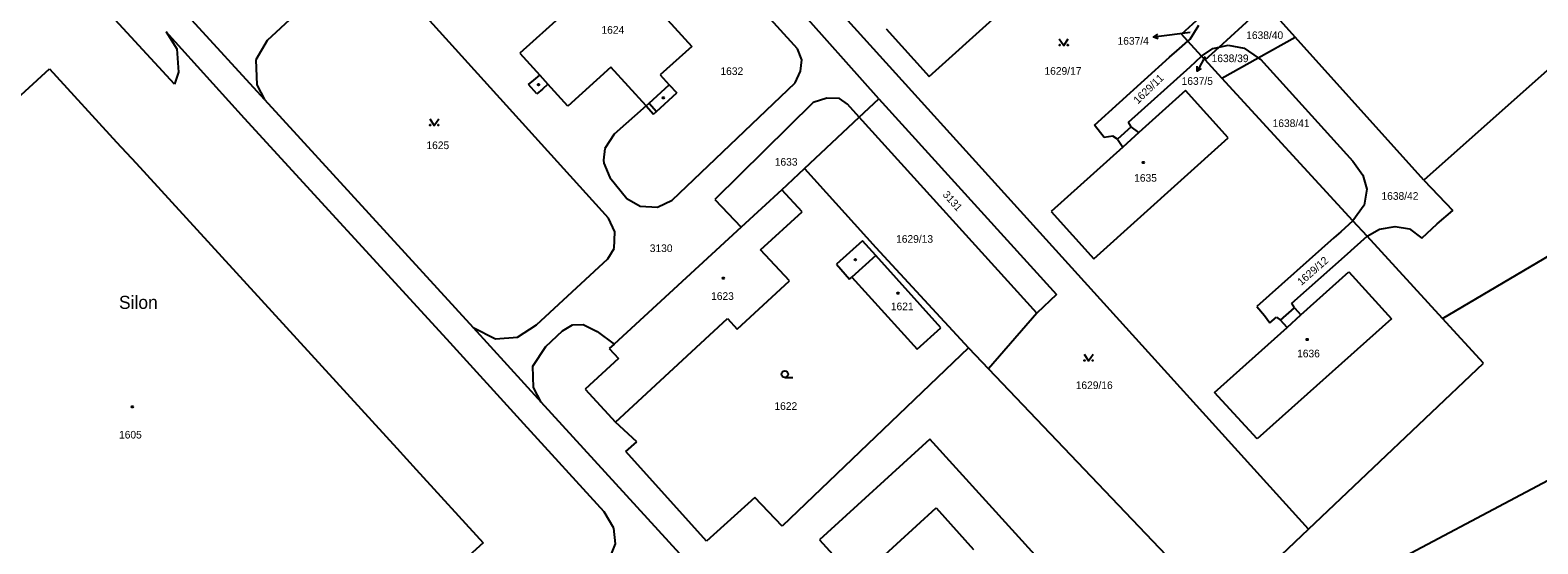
# Model space of a CAD drawing. Extents: x -736345 to -729997, y -1130177 to -1122501.
# Drawn here: x -733393 to -733057.7, y -1124767.1 to -1124652.8 of the extents above; entities that cross this region are included whole.
import ezdxf

# ---------------------------------------------------------------- set-up
doc = ezdxf.new("R2010")
doc.units = 0
for name, color, linetype in [('Vrstva 1', 7, 'Continuous'), ('Vrstva 15', 7, 'Continuous'), ('Vrstva 16', 7, 'Continuous'), ('Vrstva 18', 7, 'Continuous'), ('Vrstva 19', 7, 'Continuous'), ('Vrstva 25', 7, 'Continuous'), ('Vrstva 4', 7, 'Continuous')]:
    doc.layers.add(name, color=color, linetype=linetype)

msp = doc.modelspace()

# ---------------------------------------------------------------- linework, layer by layer
at = {"layer": 'Vrstva 1'}
for points in [[(-733222.37, -1124657), (-733255.62, -1124620.45)], [(-733268.24, -1124631.84), (-733245.88, -1124656.46)], [(-733360.97, -1124664.83), (-733389.01, -1124634.3)], [(-733193.1, -1124663.14), (-733163.28, -1124636.2)], [(-733323.52, -1124639.51), (-733340.37, -1124655.14)], [(-733264.42, -1124694.66), (-733313.36, -1124640.52)], [(-733108.75, -1124763.89), (-733218.29, -1124642.75)], [(-733204.29, -1124668.11), (-733223.07, -1124647.08)], [(-733128.59, -1124656.61), (-733118.24, -1124647.12)], [(-733111.71, -1124654.38), (-733118.24, -1124647.12)], [(-733340.9, -1124668.28), (-733357.91, -1124649.74)], [(-733274.75, -1124649.5), (-733284.16, -1124657.98)], [(-733132.89, -1124650), (-733137.02, -1124653.7)], [(-733135.08, -1124654.82), (-733133.11, -1124651.7)], [(-733345.34, -1124672.51), (-733362.8, -1124653.21)], [(-733362.8, -1124653.21), (-733360.44, -1124657)], [(-733340.37, -1124655.14), (-733342.82, -1124659.44)], [(-733202.65, -1124652.58), (-733193.1, -1124663.14)], [(-733138.06, -1124657.45), (-733135.58, -1124655.27)], [(-733135.58, -1124655.27), (-733137.02, -1124653.7)], [(-733135.58, -1124655.27), (-733135.08, -1124654.82)], [(-733132.52, -1124658.6), (-733135.58, -1124655.27)], [(-733119.91, -1124659.01), (-733111.71, -1124654.38)], [(-733083.1, -1124686.2), (-733111.71, -1124654.38)], [(-733360.44, -1124657), (-733360.03, -1124662.16)], [(-733284.16, -1124657.98), (-733279.7, -1124662.88)], [(-733245.88, -1124656.46), (-733252.92, -1124662.81)], [(-733221.4, -1124659.44), (-733222.37, -1124657)], [(-733156.35, -1124674.01), (-733139.69, -1124658.85)], [(-733139.69, -1124658.85), (-733138.06, -1124657.45)], [(-733135.08, -1124660.97), (-733132.52, -1124658.6)], [(-733132.52, -1124658.6), (-733129.99, -1124656.89)], [(-733132.52, -1124658.6), (-733131.72, -1124659.48)], [(-733131.72, -1124659.48), (-733128.59, -1124656.61)], [(-733129.99, -1124656.89), (-733128.59, -1124656.61)], [(-733128.59, -1124656.61), (-733126.61, -1124656.22)], [(-733126.61, -1124656.22), (-733123.08, -1124656.82)], [(-733123.08, -1124656.82), (-733119.91, -1124659.01)], [(-733052.31, -1124658.84), (-733083.1, -1124686.2)], [(-733448.43, -1124716.19), (-733388.73, -1124661.46)], [(-733388.73, -1124661.46), (-733373.81, -1124677.76)], [(-733360.03, -1124662.16), (-733360.97, -1124664.83)], [(-733342.82, -1124659.44), (-733342.65, -1124664.98)], [(-733263.87, -1124661.05), (-733273.45, -1124669.74)], [(-733256.03, -1124669.7), (-733263.87, -1124661.05)], [(-733222.91, -1124664.56), (-733221.69, -1124661.96)], [(-733221.69, -1124661.96), (-733221.4, -1124659.44)], [(-733148.81, -1124673.3), (-733135.08, -1124660.97)], [(-733127.98, -1124663.56), (-733131.72, -1124659.48)], [(-733127.98, -1124663.56), (-733119.91, -1124659.01)], [(-733119.91, -1124659.01), (-733119.45, -1124659.32)], [(-733119.45, -1124659.32), (-733098.85, -1124681.98)], [(-733342.65, -1124664.98), (-733340.9, -1124668.28)], [(-733282.22, -1124664.95), (-733281.02, -1124663.96)], [(-733280.36, -1124667.04), (-733282.22, -1124664.95)], [(-733281.02, -1124663.96), (-733279.7, -1124662.88)], [(-733277.88, -1124664.87), (-733279.1, -1124665.94)], [(-733273.45, -1124669.74), (-733277.88, -1124664.87)], [(-733252.92, -1124662.81), (-733250.91, -1124665.04)], [(-733250.91, -1124665.04), (-733249.2, -1124666.79)], [(-733250.25, -1124690.7), (-733222.91, -1124664.56)], [(-733098.85, -1124695.29), (-733127.98, -1124663.56)], [(-733340.9, -1124668.28), (-733294.51, -1124719.04)], [(-733279.1, -1124665.94), (-733280.36, -1124667.04)], [(-733253.73, -1124670.91), (-733249.2, -1124666.79)], [(-733218.88, -1124668.95), (-733240.77, -1124690.51)], [(-733215.87, -1124667.96), (-733218.88, -1124668.95)], [(-733213.08, -1124668.03), (-733215.87, -1124667.96)], [(-733211.28, -1124669.29), (-733213.08, -1124668.03)], [(-733208.65, -1124672.2), (-733204.29, -1124668.11)], [(-733204.29, -1124668.11), (-733164.77, -1124711.68)], [(-733136.1, -1124666.28), (-733146.49, -1124675.65)], [(-733126.63, -1124676.8), (-733136.1, -1124666.28)], [(-733256.03, -1124669.7), (-733263.15, -1124676)], [(-733256.03, -1124669.7), (-733254.39, -1124671.51)], [(-733254.39, -1124671.51), (-733253.73, -1124670.91)], [(-733220.81, -1124683.61), (-733208.65, -1124672.2)], [(-733208.65, -1124672.2), (-733211.28, -1124669.29)], [(-733169.17, -1124715.85), (-733208.65, -1124672.2)], [(-733300.38, -1124721.58), (-733345.34, -1124672.51)], [(-733154.2, -1124676.75), (-733156.35, -1124674.01)], [(-733148.15, -1124674.32), (-733151.22, -1124677.12)], [(-733148.15, -1124674.32), (-733148.81, -1124673.3)], [(-733146.49, -1124675.65), (-733148.15, -1124674.32)], [(-733373.81, -1124677.76), (-733369.5, -1124682.47)], [(-733263.15, -1124676), (-733265.2, -1124679.2)], [(-733150.07, -1124678.88), (-733165.95, -1124693.21)], [(-733156.45, -1124703.7), (-733126.63, -1124676.8)], [(-733152.28, -1124676.46), (-733154.2, -1124676.75)], [(-733151.22, -1124677.12), (-733152.28, -1124676.46)], [(-733151.22, -1124677.12), (-733150.07, -1124678.88)], [(-733265.2, -1124679.2), (-733265.53, -1124681.79)], [(-733265.53, -1124681.79), (-733265.48, -1124682.46)], [(-733265.48, -1124682.46), (-733264.12, -1124685.62)], [(-733098.85, -1124681.98), (-733096.63, -1124685.1)], [(-733369.5, -1124682.47), (-733311.5, -1124745.88)], [(-733264.12, -1124685.62), (-733260.36, -1124690.32)], [(-733225.88, -1124688.36), (-733220.81, -1124683.61)], [(-733220.81, -1124683.61), (-733204.96, -1124701.23)], [(-733096.63, -1124685.1), (-733095.79, -1124688.26)], [(-733225.88, -1124688.36), (-733234.94, -1124696.7)], [(-733221.36, -1124693.26), (-733225.88, -1124688.36)], [(-733095.79, -1124688.26), (-733096.37, -1124691.82)], [(-733083.1, -1124686.2), (-733076.66, -1124692.98)], [(-733260.36, -1124690.32), (-733257.37, -1124692.04)], [(-733257.37, -1124692.04), (-733253.54, -1124692.26)], [(-733253.54, -1124692.26), (-733250.25, -1124690.7)], [(-733240.77, -1124690.51), (-733234.94, -1124696.7)], [(-733096.37, -1124691.82), (-733098.85, -1124695.29)], [(-733262.99, -1124697.72), (-733264.42, -1124694.66)], [(-733230.6, -1124701.71), (-733221.36, -1124693.26)], [(-733165.95, -1124693.21), (-733156.45, -1124703.7)], [(-733098.85, -1124695.29), (-733101.57, -1124697.72)], [(-733095.71, -1124698.71), (-733098.85, -1124695.29)], [(-733080.14, -1124695.97), (-733076.66, -1124692.98)], [(-733234.94, -1124696.7), (-733263.17, -1124722.68)], [(-733263.17, -1124701.4), (-733262.99, -1124697.72)], [(-733103.08, -1124699.08), (-733120.22, -1124714.34)], [(-733101.57, -1124697.72), (-733103.08, -1124699.08)], [(-733098.5, -1124701.17), (-733095.71, -1124698.71)], [(-733095.71, -1124698.71), (-733092.95, -1124697.09)], [(-733078.92, -1124717.01), (-733095.71, -1124698.71)], [(-733092.95, -1124697.09), (-733089.45, -1124696.5)], [(-733089.45, -1124696.5), (-733086.31, -1124697.04)], [(-733086.31, -1124697.04), (-733083.52, -1124699.09)], [(-733083.52, -1124699.09), (-733080.14, -1124695.97)], [(-733078.92, -1124717.01), (-733044.43, -1124696.62)], [(-733264.58, -1124703.76), (-733263.17, -1124701.4)], [(-733224.19, -1124708.64), (-733230.6, -1124701.71)], [(-733207.93, -1124699.73), (-733213.75, -1124704.94)], [(-733204.98, -1124703.02), (-733207.93, -1124699.73)], [(-733204.96, -1124701.23), (-733184.37, -1124723.54)], [(-733112.45, -1124713.57), (-733100.07, -1124702.58)], [(-733100.07, -1124702.58), (-733098.5, -1124701.17)], [(-733280.41, -1124718.39), (-733264.58, -1124703.76)], [(-733213.75, -1124704.94), (-733210.8, -1124708.23)], [(-733190.52, -1124719.05), (-733204.98, -1124703.02)], [(-733235.78, -1124719.35), (-733224.19, -1124708.64)], [(-733210.8, -1124708.23), (-733210.29, -1124707.77)], [(-733210.29, -1124707.77), (-733195.78, -1124723.81)], [(-733110.46, -1124716.22), (-733099.74, -1124706.59)], [(-733099.74, -1124706.59), (-733090.28, -1124717.11)], [(-733164.77, -1124711.68), (-733169.17, -1124715.85)], [(-733169.17, -1124715.85), (-733179.94, -1124728.19)], [(-733120.22, -1124714.34), (-733118.55, -1124716.34)], [(-733114.95, -1124717.37), (-733111.85, -1124714.61)], [(-733111.85, -1124714.61), (-733112.45, -1124713.57)], [(-733111.85, -1124714.61), (-733110.46, -1124716.22)], [(-733294.51, -1124719.04), (-733279.4, -1124735.63)], [(-733294.51, -1124719.04), (-733289.57, -1124721.52)], [(-733284.63, -1124721.17), (-733280.41, -1124718.39)], [(-733274.67, -1124719.77), (-733272.41, -1124718.39)], [(-733272.41, -1124718.39), (-733270.06, -1124718.35)], [(-733270.06, -1124718.35), (-733266.95, -1124719.88)], [(-733262.9, -1124740.04), (-733237.92, -1124717.02)], [(-733237.92, -1124717.02), (-733235.78, -1124719.35)], [(-733195.78, -1124723.81), (-733190.52, -1124719.05)], [(-733129.66, -1124733.48), (-733113.52, -1124718.97)], [(-733090.28, -1124717.11), (-733120.18, -1124743.8)], [(-733118.55, -1124716.34), (-733117.32, -1124717.95)], [(-733117.32, -1124717.95), (-733115.89, -1124716.68)], [(-733115.89, -1124716.68), (-733114.95, -1124717.37)], [(-733113.52, -1124718.97), (-733114.95, -1124717.37)], [(-733069.79, -1124726.95), (-733078.92, -1124717.01)], [(-733283.23, -1124740.46), (-733300.38, -1124721.58)], [(-733289.57, -1124721.52), (-733284.63, -1124721.17)], [(-733278.36, -1124723.24), (-733274.67, -1124719.77)], [(-733266.95, -1124719.88), (-733263.17, -1124722.68)], [(-733263.17, -1124722.68), (-733264.28, -1124723.7)], [(-733281.22, -1124727.63), (-733278.36, -1124723.24)], [(-733262.21, -1124725.9), (-733269.64, -1124732.69)], [(-733264.28, -1124723.7), (-733262.21, -1124725.9)], [(-733184.37, -1124723.54), (-733225.81, -1124763.18)], [(-733184.37, -1124723.54), (-733179.94, -1124728.19)], [(-733281.09, -1124732.38), (-733281.22, -1124727.63)], [(-733179.94, -1124728.19), (-733128.27, -1124782.4)], [(-733108.75, -1124763.89), (-733069.79, -1124726.95)], [(-733279.4, -1124735.63), (-733281.09, -1124732.38)], [(-733269.64, -1124732.69), (-733262.9, -1124740.04)], [(-733215.34, -1124805.67), (-733279.4, -1124735.63)], [(-733120.18, -1124743.8), (-733129.66, -1124733.48)], [(-733265.35, -1124760.01), (-733283.23, -1124740.46)], [(-733258.14, -1124744.44), (-733262.9, -1124740.04)], [(-733311.5, -1124745.88), (-733307.18, -1124750.6)], [(-733260.56, -1124746.61), (-733258.14, -1124744.44)], [(-733192.92, -1124743.83), (-733217.49, -1124766.25)], [(-733156.31, -1124784.19), (-733192.92, -1124743.83)], [(-733242.64, -1124766.58), (-733260.56, -1124746.61)], [(-733043.3, -1124746.58), (-733107.83, -1124780.89)], [(-733307.18, -1124750.6), (-733292.27, -1124766.9)], [(-733231.84, -1124756.83), (-733242.64, -1124766.58)], [(-733225.81, -1124763.18), (-733231.84, -1124756.83)], [(-733204.69, -1124771.16), (-733191.58, -1124759.16)], [(-733191.58, -1124759.16), (-733183.22, -1124768.4)], [(-733263.22, -1124763.64), (-733265.35, -1124760.01)], [(-733262.88, -1124767.12), (-733263.22, -1124763.64)], [(-733217.49, -1124766.25), (-733209.23, -1124775.31)], [(-733128.27, -1124782.4), (-733108.75, -1124763.89)], [(-733292.27, -1124766.9), (-733297.08, -1124771.3)], [(-733264.19, -1124770.44), (-733262.88, -1124767.12)]]:
    msp.add_lwpolyline(points, dxfattribs=at)
at = {"layer": 'Vrstva 16'}
for points in [[(-733135.05, -1124653.4), (-733140.23, -1124654.02)], [(-733131.75, -1124658.75), (-733132.08, -1124659.35)]]:
    msp.add_lwpolyline(points, dxfattribs=at)
at = {"layer": 'Vrstva 25'}
for points in [[(-733164.18, -1124654.77), (-733163.18, -1124656.27), (-733162.18, -1124654.77)], [(-733142.156, -1124654.753), (-733143.208, -1124654.375), (-733142.275, -1124653.761)], [(-733140.23, -1124654.02), (-733143.208, -1124654.375)], [(-733132.08, -1124659.35), (-733133.516, -1124661.983)], [(-733132.598, -1124661.345), (-733133.516, -1124661.983), (-733133.476, -1124660.866)], [(-733304.17, -1124672.56), (-733303.17, -1124674.06), (-733302.17, -1124672.56)], [(-733158.64, -1124724.94), (-733157.64, -1124726.44), (-733156.64, -1124724.94)], [(-733225.2, -1124730.13), (-733223.45, -1124730.13)]]:
    msp.add_lwpolyline(points, dxfattribs=at)
for centre, radius in [((-733164.08, -1124656.17), 0.1), ((-733162.28, -1124656.17), 0.1), ((-733279.98, -1124664.96), 0.175), ((-733252.23, -1124667.91), 0.175), ((-733304.07, -1124673.96), 0.1), ((-733302.27, -1124673.96), 0.1), ((-733145.47, -1124682.29), 0.175), ((-733209.51, -1124703.9), 0.175), ((-733238.87, -1124708.03), 0.175), ((-733200.03, -1124711.37), 0.175), ((-733109.03, -1124721.67), 0.175), ((-733225.2, -1124729.38), 0.75), ((-733158.54, -1124726.34), 0.1), ((-733156.74, -1124726.34), 0.1), ((-733370.31, -1124736.65), 0.175)]:
    msp.add_circle(centre, radius, dxfattribs=at)
at = {"layer": 'Vrstva 4'}
for points in [[(-733279.7, -1124662.88), (-733277.88, -1124664.87)], [(-733255.38, -1124669.1), (-733250.91, -1124665.04)], [(-733256.03, -1124669.7), (-733255.38, -1124669.1)], [(-733255.38, -1124669.1), (-733253.73, -1124670.91)], [(-733146.49, -1124675.65), (-733150.07, -1124678.88)], [(-733204.98, -1124703.02), (-733210.29, -1124707.77)], [(-733113.52, -1124718.97), (-733110.46, -1124716.22)]]:
    msp.add_lwpolyline(points, dxfattribs=at)

# ---------------------------------------------------------------- texts
at = {"layer": 'Vrstva 15'}
msp.add_text('Silon', height=2.9, dxfattribs=at).set_placement((-733373.29, -1124714.86))
at = {"layer": 'Vrstva 16'}
for s, p in [('1637/4', (-733151.207, -1124656.08)), ('1637/5', (-733136.957, -1124665.01))]:
    msp.add_text(s, height=1.7, dxfattribs=at).set_placement(p)
at = {"layer": 'Vrstva 18'}
for s, height, p in [('1637/4', 0.1, (-733134.85, -1124653.2)), ('1638/40', 1.7, (-733122.59, -1124654.82)), ('1637/5', 0.1, (-733131.55, -1124658.55)), ('1638/39', 1.7, (-733130.29, -1124659.96)), ('1632', 1.7, (-733239.52, -1124662.82)), ('1629/17', 1.7, (-733167.46, -1124662.77)), ('1638/41', 1.7, (-733116.72, -1124674.4)), ('1625', 1.7, (-733304.91, -1124679.31)), ('1633', 1.7, (-733227.44, -1124683)), ('1638/42', 1.7, (-733092.51, -1124690.59)), ('1629/13', 1.7, (-733200.46, -1124700.15)), ('3130', 1.7, (-733255.24, -1124702.22)), ('1629/16', 1.7, (-733160.51, -1124732.7)), ('1622', 1.7, (-733227.51, -1124737.33))]:
    msp.add_text(s, height=height, dxfattribs=at).set_placement(p)
for s, rotation, p in [('1629/11', 44.00035, (-733146.686, -1124669.378)), ('3131', 311.90248, (-733190.218, -1124689.535)), ('1629/12', 41.30033, (-733110.322, -1124709.758))]:
    msp.add_text(s, height=1.7, rotation=rotation, dxfattribs=at).set_placement(p)
at = {"layer": 'Vrstva 19'}
for s, p in [('1624', (-733265.98, -1124653.63)), ('1635', (-733147.51, -1124686.56)), ('1623', (-733241.6, -1124712.86)), ('1621', (-733201.62, -1124715.16)), ('1636', (-733111.27, -1124725.64)), ('1605', (-733373.28, -1124743.71))]:
    msp.add_text(s, height=1.7, dxfattribs=at).set_placement(p)

doc.saveas('drawing.dxf')
